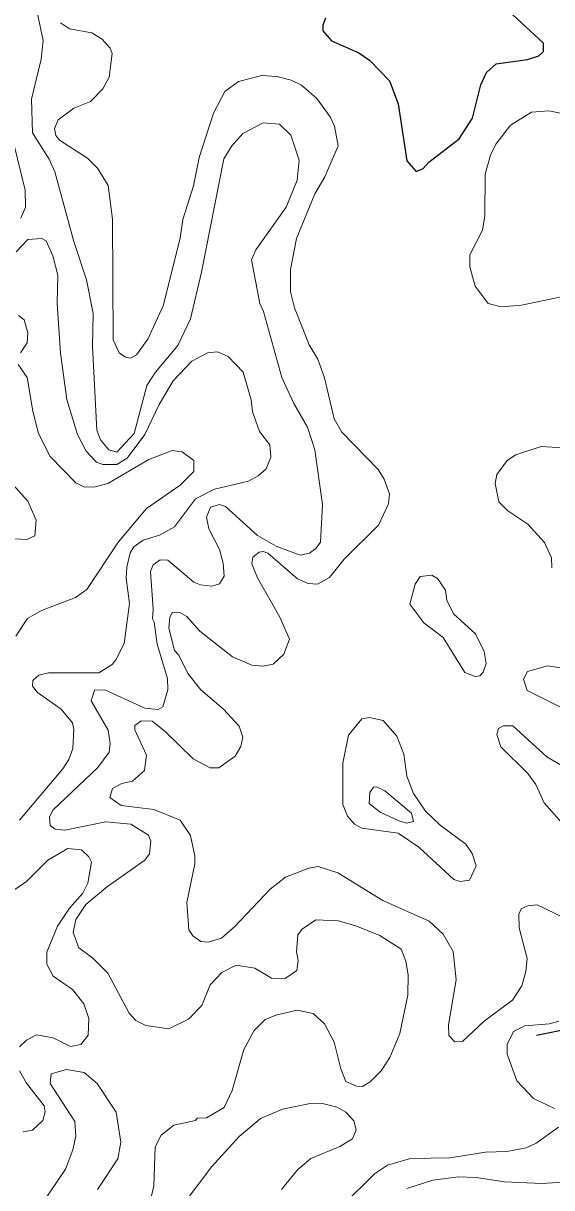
# Model space of a CAD drawing. Extents: x 763.2 to 816.8, y 7896.5 to 7952.7.
# Drawn here: x 811.057 to 812.873, y 7930.525 to 7934.526 of the extents above; entities that cross this region are included whole.
import ezdxf

# ---------------------------------------------------------------- set-up
doc = ezdxf.new("R2010")
doc.units = 0
doc.header["$LTSCALE"] = 0.064
for name, color, linetype, lineweight in [('1', 7, 'Continuous', 25), ('2', 7, 'Continuous', 13), ('26', 7, 'Continuous', 25)]:
    doc.layers.add(name, color=color, linetype=linetype, lineweight=lineweight)

msp = doc.modelspace()

# ---------------------------------------------------------------- linework, layer by layer
at = {"layer": '1'}
msp.add_lwpolyline([(812.0951, 7934.5431), (812.0855, 7934.5192), (812.0863, 7934.4998), (812.1154, 7934.4652), (812.2095, 7934.4241), (812.2468, 7934.3995), (812.3153, 7934.3286), (812.3451, 7934.249), (812.3745, 7934.0534), (812.407, 7934.017), (812.4303, 7934.0263), (812.45, 7934.0488), (812.5542, 7934.1287), (812.6004, 7934.1993), (812.6292, 7934.3147), (812.6483, 7934.3571), (812.6818, 7934.3865), (812.7894, 7934.4011), (812.8281, 7934.4142), (812.8446, 7934.4286), (812.8445, 7934.4578), (812.7084, 7934.583)], dxfattribs=at)
at = {"layer": '2'}
for points in [[(811.1057, 7934.5586), (811.1255, 7934.4666), (811.1176, 7934.4023), (811.0843, 7934.2646), (811.0881, 7934.1495), (811.1455, 7934.0584), (811.1655, 7934.015), (811.2302, 7933.7762), (811.2735, 7933.6442), (811.2964, 7933.5291), (811.2949, 7933.4149), (811.3099, 7933.1282), (811.3217, 7933.0941), (811.3507, 7933.0605), (811.3785, 7933.0519), (811.438, 7933.1164), (811.4813, 7933.2814), (811.5106, 7933.3267), (811.5877, 7933.4187), (811.6316, 7933.5102), (811.6693, 7933.6706), (811.7459, 7934.0604), (811.7731, 7934.105), (811.8114, 7934.1467), (811.8809, 7934.1836), (811.9368, 7934.179), (811.9765, 7934.1411), (812.0047, 7934.0557), (811.9982, 7933.9867), (811.9596, 7933.8934), (811.8553, 7933.7468), (811.8408, 7933.7128), (811.8699, 7933.5634), (811.8826, 7933.536), (811.9446, 7933.3082), (811.9861, 7933.219), (812.0329, 7933.1381), (812.0589, 7933.0605), (812.0852, 7932.8718), (812.0775, 7932.7426), (812.0622, 7932.7213), (812.0397, 7932.7047), (812.0077, 7932.6983), (811.9253, 7932.7289), (811.862, 7932.766), (811.7517, 7932.8654)], [(811.5699, 7932.5022), (811.5944, 7932.5012), (811.6192, 7932.4874), (811.6633, 7932.4376), (811.7761, 7932.3492), (811.8423, 7932.3208), (811.8796, 7932.3172), (811.9157, 7932.3243), (811.9522, 7932.3581), (811.9716, 7932.4099), (811.9383, 7932.4858), (811.8613, 7932.6207), (811.8425, 7932.6681), (811.8459, 7932.6919), (811.8674, 7932.7087), (811.8808, 7932.7111), (811.8975, 7932.7048), (811.9995, 7932.617), (812.036, 7932.6014), (812.0672, 7932.5983), (812.1087, 7932.6216), (812.1593, 7932.685), (812.2776, 7932.8016), (812.3116, 7932.8745), (812.315, 7932.9091), (812.2966, 7932.9591), (812.2767, 7932.9929), (812.1519, 7933.1211), (812.1249, 7933.1667), (812.0914, 7933.3076), (812.069, 7933.3715), (812.0394, 7933.4215), (811.9884, 7933.5486), (811.9752, 7933.6029), (811.9747, 7933.6799), (811.996, 7933.7863), (812.0588, 7933.9401), (812.0925, 7933.998), (812.1393, 7934.1044), (812.1258, 7934.1721), (812.1112, 7934.2043), (812.066, 7934.2672), (812.0125, 7934.3129), (811.9772, 7934.3306), (811.9282, 7934.3432), (811.8761, 7934.3462), (811.7968, 7934.3255), (811.7498, 7934.2918), (811.7107, 7934.2168), (811.6613, 7934.065), (811.6415, 7933.9671), (811.6054, 7933.8514), (811.5959, 7933.7876), (811.5378, 7933.5555), (811.4846, 7933.4399), (811.4453, 7933.3864), (811.4247, 7933.3757), (811.4083, 7933.3788), (811.3864, 7933.3939), (811.3656, 7933.4385), (811.3636, 7933.8527), (811.3488, 7933.9679), (811.3112, 7934.0274), (811.277, 7934.0621), (811.1811, 7934.1238), (811.1688, 7934.1407), (811.1636, 7934.1637), (811.1766, 7934.1937), (811.2302, 7934.2345), (811.2872, 7934.2575), (811.3295, 7934.3005), (811.3518, 7934.3403), (811.3622, 7934.4225), (811.3551, 7934.4407), (811.3282, 7934.471), (811.2924, 7934.4927), (811.2156, 7934.5072), (811.1849, 7934.5275)], [(812.9438, 7934.2084), (812.8624, 7934.2249), (812.803, 7934.2203), (812.7312, 7934.1757), (812.6807, 7934.1105), (812.6623, 7934.0722), (812.6444, 7934.0078), (812.6423, 7933.8637), (812.6347, 7933.8147), (812.5918, 7933.7303), (812.5916, 7933.6888), (812.6098, 7933.622), (812.6546, 7933.5628), (812.6987, 7933.5515), (812.7689, 7933.5571), (812.911, 7933.5873)], [(811.0487, 7933.8558), (811.0645, 7933.8941), (811.0632, 7933.9524), (811.0236, 7934.111)], [(811.403, 7932.3953), (811.4214, 7932.5323), (811.41, 7932.6188), (811.4119, 7932.6566), (811.4239, 7932.7059), (811.437, 7932.7265), (811.4681, 7932.7494), (811.5252, 7932.7667), (811.5763, 7932.796), (811.6488, 7932.8923), (811.7136, 7932.9254), (811.831, 7932.9523), (811.8637, 7932.9708), (811.8908, 7932.9953), (811.9075, 7933.0353), (811.9042, 7933.0774), (811.8686, 7933.1229), (811.8447, 7933.1903), (811.8392, 7933.2323), (811.8122, 7933.3265), (811.7611, 7933.3809), (811.7244, 7933.3964), (811.6896, 7933.3929), (811.6363, 7933.3646), (811.5713, 7933.2971), (811.5233, 7933.2159), (811.4743, 7933.113), (811.4134, 7933.0311), (811.3782, 7933.0103), (811.3295, 7933.0102), (811.3086, 7933.0173), (811.2724, 7933.056), (811.2424, 7933.1125), (811.2064, 7933.2326), (811.1848, 7933.3925), (811.1733, 7933.5634), (811.1748, 7933.6599), (811.1585, 7933.7265), (811.135, 7933.778), (811.1199, 7933.7862), (811.0717, 7933.7827), (811.0324, 7933.74)], [(811.0473, 7933.3932), (811.0703, 7933.4281), (811.0726, 7933.4619), (811.0595, 7933.5067), (811.0398, 7933.5215)], [(811.0309, 7932.4203), (811.0712, 7932.4812), (811.1197, 7932.5078), (811.2363, 7932.5532), (811.2754, 7932.5806), (811.3837, 7932.7443), (811.4795, 7932.8581), (811.5952, 7932.9388), (811.6428, 7932.9861), (811.6432, 7933.023), (811.6028, 7933.0528), (811.5682, 7933.0578), (811.4885, 7933.0275), (811.3477, 7932.9444), (811.3037, 7932.9334), (811.2665, 7932.9316), (811.2377, 7932.9466), (811.1486, 7933.0369), (811.1089, 7933.1164), (811.0898, 7933.1932), (811.0696, 7933.3089), (811.0387, 7933.3538)], [(812.9307, 7933.0663), (812.836, 7933.0713), (812.7488, 7933.043), (812.7198, 7933.0236), (812.6838, 7932.9753), (812.6788, 7932.9442), (812.6911, 7932.8812), (812.7224, 7932.8501), (812.7903, 7932.8051), (812.8482, 7932.742), (812.8723, 7932.6891), (812.8727, 7932.6544)], [(810.9448, 7933.0238), (811.0725, 7932.8833), (811.1008, 7932.8189), (811.0959, 7932.7652), (811.069, 7932.7526), (810.8732, 7932.7623)], [(811.7517, 7932.8654), (811.7308, 7932.8724), (811.7005, 7932.8637), (811.6861, 7932.829), (811.6938, 7932.7885), (811.7305, 7932.7173)], [(811.7305, 7932.7173), (811.7436, 7932.6713), (811.7465, 7932.6261), (811.7305, 7932.6001), (811.705, 7932.5916), (811.6653, 7932.5963), (811.6431, 7932.6056), (811.5531, 7932.6815), (811.5271, 7932.6817), (811.5027, 7932.6655), (811.4937, 7932.6421), (811.5034, 7932.5125), (811.5003, 7932.4792), (811.5066, 7932.4681), (811.5168, 7932.3927), (811.5527, 7932.2743), (811.5529, 7932.2355), (811.536, 7932.1775), (811.5197, 7932.1678), (811.474, 7932.1724), (811.3373, 7932.2358), (811.3012, 7932.2339), (811.29, 7932.1981), (811.3487, 7932.0975), (811.3556, 7932.0514), (811.3521, 7932.0211), (811.3129, 7931.9686), (811.1586, 7931.8222), (811.1472, 7931.7977), (811.1486, 7931.7695), (811.1657, 7931.7565), (811.1997, 7931.7534), (811.34, 7931.7823), (811.4264, 7931.7737), (811.4875, 7931.7357), (811.495, 7931.716), (811.4905, 7931.672), (811.4747, 7931.6507), (811.3459, 7931.5593), (811.2711, 7931.4979), (811.2377, 7931.4467), (811.2277, 7931.4014), (811.2475, 7931.3495), (811.2944, 7931.3151), (811.3473, 7931.2618), (811.4209, 7931.1242), (811.4439, 7931.0995), (811.4783, 7931.0821), (811.5567, 7931.0712), (811.6239, 7931.1036), (811.6697, 7931.1507), (811.6989, 7931.2218), (811.7385, 7931.2649), (811.7879, 7931.2896), (811.8528, 7931.2792), (811.9092, 7931.2453), (811.9569, 7931.2441), (811.9966, 7931.2714), (812.0016, 7931.3056), (811.995, 7931.3357), (812, 7931.3933), (812.0153, 7931.4138), (812.0624, 7931.4457), (812.1387, 7931.4414), (812.1991, 7931.4251), (812.2819, 7931.392), (812.3555, 7931.3447), (812.3708, 7931.3038), (812.3792, 7931.2568), (812.3778, 7931.187), (812.3503, 7931.0545), (812.3166, 7930.9722), (812.2869, 7930.9261), (812.2483, 7930.8883), (812.2223, 7930.8723), (812.2014, 7930.8738), (812.1654, 7930.8901), (812.1476, 7930.9339), (812.1246, 7931.0252), (812.0917, 7931.0875), (812.0526, 7931.1233), (811.9982, 7931.1351), (811.9243, 7931.1172), (811.8884, 7931.1023), (811.8495, 7931.0651), (811.8148, 7931.0003), (811.7739, 7930.8585), (811.7464, 7930.8003), (811.6866, 7930.7648), (811.6542, 7930.7639), (811.6484, 7930.7554), (811.574, 7930.74), (811.5304, 7930.7052), (811.5102, 7930.6656), (811.5054, 7930.5314)], [(811.6223, 7932.2918), (811.5913, 7932.3551), (811.5766, 7932.3706), (811.5563, 7932.4471), (811.5598, 7932.4849), (811.5699, 7932.5022)], [(811.1103, 7932.2854), (811.1427, 7932.2939), (811.3159, 7932.2937), (811.3616, 7932.3229), (811.3751, 7932.3384), (811.403, 7932.3953)], [(813.0571, 7932.2888), (812.8579, 7932.3186), (812.7891, 7932.2985), (812.7756, 7932.2725), (812.7878, 7932.2328), (812.9445, 7932.1551)], [(811.0436, 7931.7878), (811.1929, 7931.9641), (811.2132, 7931.9963), (811.2274, 7932.0343), (811.2308, 7932.1007), (811.2256, 7932.1224), (811.1866, 7932.1691), (811.1059, 7932.2267), (811.0881, 7932.2485), (811.0898, 7932.2675), (811.1103, 7932.2854)], [(812.9196, 7931.4495), (812.8222, 7931.4966), (812.7901, 7931.4939), (812.7682, 7931.483), (812.7592, 7931.4652), (812.7606, 7931.4179), (812.7888, 7931.3129), (812.7842, 7931.2674), (812.7699, 7931.218), (812.7383, 7931.169), (812.642, 7931.0988), (812.5664, 7931.0278), (812.5402, 7931.0256), (812.5193, 7931.0479), (812.5176, 7931.0848), (812.5438, 7931.2396), (812.5343, 7931.3362), (812.4998, 7931.3961), (812.4514, 7931.4402), (812.2918, 7931.512), (812.1379, 7931.607), (812.07, 7931.6282), (812.038, 7931.6229), (811.9572, 7931.5922), (811.9046, 7931.5511), (811.7834, 7931.4219), (811.7374, 7931.3823), (811.6923, 7931.369), (811.6664, 7931.3706), (811.6395, 7931.3908), (811.6253, 7931.4106), (811.6187, 7931.5045), (811.6465, 7931.6373), (811.6465, 7931.6649), (811.6316, 7931.7352), (811.5952, 7931.7878), (811.5054, 7931.8242), (811.3932, 7931.8385), (811.3542, 7931.8658), (811.3629, 7931.8963), (811.3957, 7931.9141), (811.4317, 7931.9212), (811.4734, 7931.9582), (811.4803, 7932.0112), (811.4395, 7932.0982), (811.4402, 7932.1135), (811.4616, 7932.1296), (811.4999, 7932.1278), (811.5425, 7932.094), (811.64, 7931.9982), (811.6994, 7931.9675), (811.7284, 7931.9672), (811.7845, 7932.0081), (811.804, 7932.0403), (811.8106, 7932.0731), (811.7985, 7932.111), (811.7451, 7932.1691), (811.6663, 7932.2351), (811.6223, 7932.2918)], [(812.9282, 7931.9632), (812.8555, 7932.0053), (812.7392, 7932.1114), (812.7065, 7932.1114), (812.6899, 7932.1023), (812.6835, 7932.0826), (812.698, 7932.0392), (812.7903, 7931.9485), (812.8179, 7931.91), (812.8464, 7931.8477), (812.9257, 7931.7581)], [(811.0441, 7931.0089), (811.0681, 7931.032), (811.1025, 7931.0498), (811.1595, 7931.0399), (811.2193, 7931.0104), (811.2542, 7931.0167), (811.28, 7931.0489), (811.2817, 7931.106), (811.2651, 7931.1567), (811.2262, 7931.2054), (811.159, 7931.2519), (811.1373, 7931.2934), (811.137, 7931.3344), (811.174, 7931.4239), (811.216, 7931.4854), (811.2615, 7931.5375), (811.2787, 7931.5716), (811.2913, 7931.6432), (811.2819, 7931.6622), (811.2569, 7931.6857), (811.2098, 7931.6904), (811.1415, 7931.6506), (811.068, 7931.5775), (811.0093, 7931.5373)], [(812.8821, 7930.7966), (812.8095, 7930.8318), (812.7531, 7930.8927), (812.7198, 7930.9839), (812.72, 7931.0168), (812.7412, 7931.0612), (812.7808, 7931.0806), (812.8643, 7931.0878), (812.8966, 7931.0974)], [(811.056, 7930.7173), (811.0888, 7930.7228), (811.1236, 7930.7553), (811.1321, 7930.7859), (811.1284, 7930.806), (811.0682, 7930.8844), (811.0436, 7930.9269)], [(811.312, 7930.5185), (811.3819, 7930.6239), (811.3917, 7930.6817), (811.3754, 7930.7845), (811.3106, 7930.8827), (811.2654, 7930.9206), (811.2051, 7930.9315), (811.1521, 7930.9165), (811.1487, 7930.883), (811.2339, 7930.7524), (811.2371, 7930.7025), (811.2266, 7930.6547), (811.2014, 7930.5888), (811.0764, 7930.404)], [(811.6199, 7930.4856), (811.7046, 7930.5978), (811.7988, 7930.7009), (811.8715, 7930.763), (811.9473, 7930.7951), (812.0368, 7930.8129), (812.0853, 7930.8148), (812.1352, 7930.8013), (812.1653, 7930.7841), (812.1929, 7930.7549), (812.2003, 7930.7234), (812.1876, 7930.6924), (812.1445, 7930.667), (812.0446, 7930.625), (811.9985, 7930.5865), (811.9437, 7930.5185)], [(812.1542, 7930.4633), (812.2633, 7930.5721), (812.3082, 7930.6024), (812.3877, 7930.6258), (812.5235, 7930.6273), (812.6448, 7930.6473), (812.7183, 7930.6488), (812.7854, 7930.6622), (812.8195, 7930.6776), (812.8963, 7930.7325)], [(812.9307, 7930.5456), (812.8387, 7930.5389), (812.7106, 7930.5454), (812.6127, 7930.56), (812.5521, 7930.5618), (812.4641, 7930.5514), (812.3753, 7930.5225)], [(811.5054, 7930.5314), (811.4933, 7930.4823), (811.4673, 7930.4347), (811.4089, 7930.3662), (811.3458, 7930.3499), (811.3236, 7930.3515)]]:
    msp.add_lwpolyline(points, dxfattribs=at)
for points in [[(812.4993, 7932.4156), (812.4333, 7932.4655), (812.3849, 7932.53), (812.4036, 7932.5983), (812.4205, 7932.6246), (812.461, 7932.6294), (812.4805, 7932.6182), (812.5074, 7932.5785), (812.5123, 7932.5421), (812.5363, 7932.496), (812.6111, 7932.4282), (812.6405, 7932.3669), (812.6471, 7932.3262), (812.6376, 7932.2958), (812.6254, 7932.2841), (812.6093, 7932.2813), (812.5739, 7932.2951)], [(812.3748, 7931.9393), (812.3649, 7932.014), (812.3402, 7932.0759), (812.2929, 7932.13), (812.2466, 7932.1406), (812.2204, 7932.1361), (812.1742, 7932.0803), (812.1547, 7931.984), (812.1545, 7931.8411), (812.1705, 7931.8016), (812.1951, 7931.7736), (812.2202, 7931.76), (812.3454, 7931.743), (812.4162, 7931.6953), (812.5358, 7931.5835), (812.5576, 7931.5774), (812.5902, 7931.5812), (812.6128, 7931.6306), (812.5993, 7931.6734), (812.5779, 7931.7058), (812.4891, 7931.7702), (812.4391, 7931.8185), (812.398, 7931.8793)], [(812.2989, 7931.888), (812.2701, 7931.9023), (812.2597, 7931.9015), (812.248, 7931.8829), (812.2454, 7931.8453), (812.2833, 7931.8156), (812.3469, 7931.7852), (812.3752, 7931.778), (812.3971, 7931.7836), (812.3911, 7931.8123)]]:
    msp.add_lwpolyline(points, close=True, dxfattribs=at)
at = {"layer": '26'}
msp.add_lwpolyline([(812.8205, 7931.0496), (813.1944, 7931.1252), (813.3994, 7931.1949), (813.5265, 7931.2687), (813.6741, 7931.3958), (813.9037, 7931.6131), (814.1415, 7931.9328), (814.3096, 7932.2034), (814.3998, 7932.351), (814.5187, 7932.4904), (814.6663, 7932.6339), (815.0025, 7932.9168), (815.3223, 7933.2038), (815.789, 7933.5477)], dxfattribs=at)

doc.saveas('drawing.dxf')
